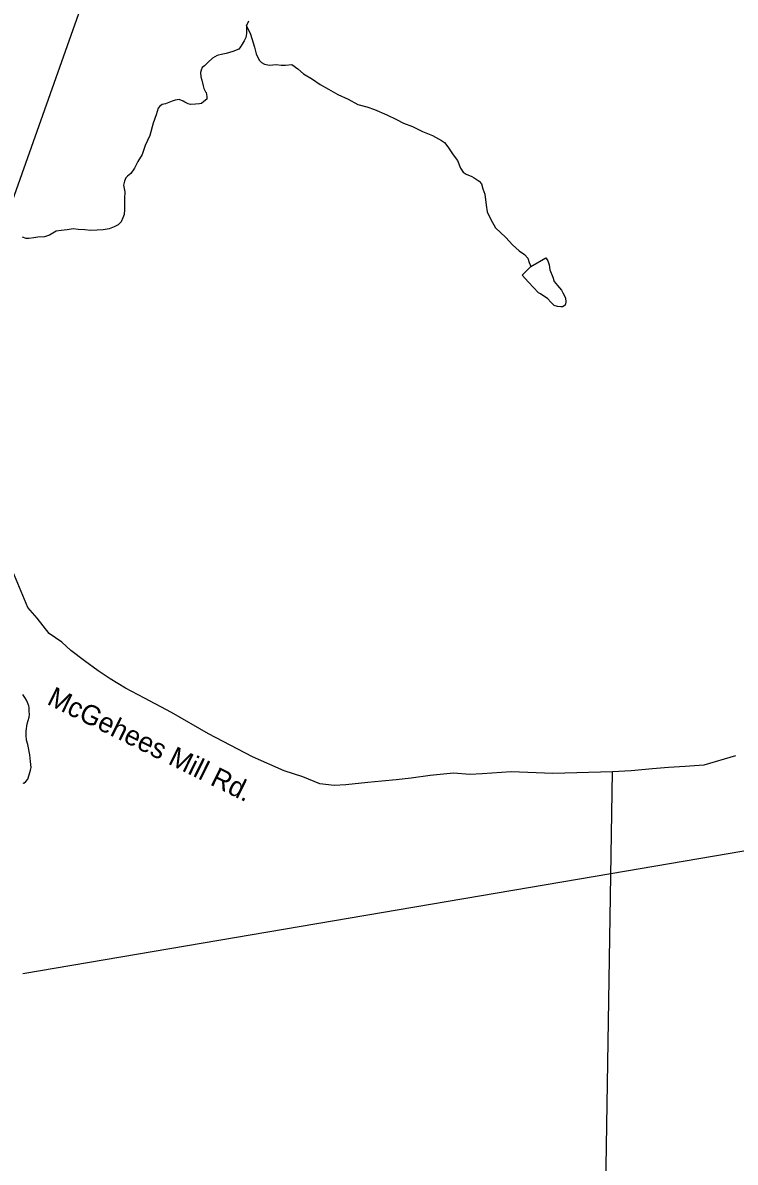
# Model space of a CAD drawing. Extents: x 1950930 to 2061844, y 904556 to 1017002.
# Drawn here: x 2000079 to 2003505, y 991512 to 996994 of the extents above; entities that cross this region are included whole.
import ezdxf

# ---------------------------------------------------------------- set-up
doc = ezdxf.new("R2010")
doc.units = 0
for name, color, linetype in [('Exist Hydrographic Creek Single Shore', 7, 'Continuous'), ('Exist Hydrographic Misc Water Feature', 7, 'Continuous'), ('Exist Road Secondary Structure Standard Bridge Number Label', 7, 'Continuous'), ('Exist Road Secondary Type 51 Attributed', 7, 'Continuous'), ('Exist Road Secondary Type 51 Label', 7, 'Continuous'), ('Exist Utilities Electrical Transmission Line', 7, 'Continuous')]:
    doc.layers.add(name, color=color, linetype=linetype)

msp = doc.modelspace()

# ---------------------------------------------------------------- linework, layer by layer
at = {"layer": 'Exist Hydrographic Creek Single Shore'}
for points in [[(2001155.1, 996978.2), (2001155, 996942.4), (2001151, 996922.1), (2001143.1, 996906.2), (2001132.9, 996890.3), (2001125.1, 996878.4), (2001117, 996866.4), (2001089.2, 996856.1), (2001057.2, 996846.3), (2001041, 996842), (2001013, 996836), (2000991.1, 996824), (2000969, 996802.2), (2000953.2, 996786.1), (2000941.2, 996778.1), (2000937, 996766.1), (2000933.2, 996754), (2000935.1, 996734), (2000939, 996718.1), (2000945.3, 996690.1), (2000949, 996678.2), (2000957.2, 996661.9), (2000961.1, 996658.3), (2000963.3, 996638.2), (2000963.3, 996626), (2000949.3, 996614.2), (2000937.3, 996605.9), (2000929.1, 996604.1), (2000909.4, 996601.9), (2000885.4, 996600.1), (2000873.3, 996604), (2000857.1, 996612.2), (2000849.3, 996615.9), (2000831, 996623.9), (2000811.3, 996622), (2000797.1, 996616), (2000765.3, 996603.9), (2000749.2, 996600), (2000737.2, 996592), (2000729.1, 996582), (2000719.2, 996550), (2000705.3, 996510), (2000689.3, 996451.9), (2000667.3, 996403.8), (2000653.3, 996359.7), (2000631.2, 996325.7), (2000615.5, 996293.9), (2000597.5, 996267.7), (2000581.5, 996255.9), (2000573.5, 996247.8), (2000567.2, 996231.9), (2000563.6, 996212), (2000569.4, 996179.7), (2000567.5, 996147.9), (2000567.5, 996115.7), (2000567.4, 996095.7), (2000565.6, 996071.8), (2000559.7, 996055.8), (2000551.4, 996035.6), (2000537.6, 996021.8), (2000517.4, 996011.7), (2000493.5, 996001.7), (2000465.6, 995997.7), (2000435.7, 995995.7), (2000403.5, 995993.7), (2000377.6, 995997.6), (2000345.5, 995999.5), (2000321.6, 996001.7), (2000291.6, 995997.7), (2000263.7, 995993.7), (2000239.6, 995991.6), (2000207.4, 995971.6), (2000183.6, 995963.5), (2000151.4, 995961.6), (2000131.7, 995959.3), (2000107.6, 995955.6), (2000095.5, 995955.5), (2000077.6, 995961.5)], [(2001155.1, 996978.2), (2001165.1, 997002.2)], [(2000079.2, 993337.2), (2000083.1, 993335.1), (2000093.1, 993343.1), (2000103.2, 993355), (2000109.2, 993375.3), (2000114.9, 993397.1), (2000119.1, 993411.2), (2000115.1, 993439.1), (2000112.8, 993471), (2000103, 993521.1), (2000096.9, 993541.3), (2000095.1, 993565.2), (2000094.9, 993585.3), (2000098.9, 993621.3), (2000104.8, 993637.2), (2000108.7, 993653.2), (2000111, 993665.3), (2000109, 993681.1), (2000109, 993697.2), (2000106.9, 993707.1), (2000101, 993723.3), (2000097, 993735.2), (2000088.7, 993747.2), (2000078.8, 993761.2)]]:
    msp.add_lwpolyline(points, dxfattribs=at)
at = {"layer": 'Exist Hydrographic Misc Water Feature'}
for points in [[(2001155.1, 996978.2), (2001173, 996938.4), (2001193, 996876.3), (2001201.2, 996844.3), (2001215, 996814.1), (2001227.3, 996802.4), (2001241.2, 996794.2), (2001265.1, 996790.4), (2001297.3, 996792.4), (2001321.2, 996790.3), (2001341.2, 996790.2), (2001373.1, 996792.5), (2001401.2, 996772.5), (2001429.3, 996748.3), (2001471.1, 996722.5), (2001509.3, 996696.4), (2001549.2, 996674.6), (2001593.3, 996648.4), (2001643.4, 996626.4), (2001689.4, 996600.5), (2001733.2, 996588.4), (2001769.3, 996576.5), (2001829.2, 996550.6), (2001875.3, 996528.7), (2001909.4, 996510.6), (2001953.4, 996494.6), (2002001.5, 996470.6), (2002049.3, 996450.6), (2002091.5, 996426.7), (2002107.3, 996416.9), (2002123.3, 996396.8), (2002147.5, 996358.9), (2002169.5, 996330.9), (2002183.6, 996294.8), (2002195.6, 996274.9), (2002211.5, 996264.7), (2002237.5, 996254.7), (2002249.5, 996246.9), (2002273.5, 996230.9), (2002283.7, 996218.9), (2002291.4, 996194.8), (2002299.8, 996168.7), (2002307.5, 996116.7), (2002311.8, 996084.7), (2002329.7, 996047), (2002351.9, 996006.8), (2002401.8, 995960.8), (2002433.8, 995925), (2002465.8, 995896.8), (2002491.6, 995878.8), (2002507.7, 995860.8), (2002513.8, 995841), (2002517.8, 995829.1), (2002521.9, 995820.8)], [(2002521.9, 995820.8), (2002593.7, 995862.9), (2002603.9, 995848.9), (2002609.7, 995829.1), (2002613.8, 995805.1), (2002627.9, 995769), (2002634, 995748.9), (2002650, 995728.9), (2002669.9, 995707.1), (2002675.9, 995694.8), (2002687.8, 995671), (2002690, 995648.9), (2002686.1, 995634.9), (2002674.1, 995626.9), (2002665.9, 995627.1), (2002649.9, 995629.1), (2002633.9, 995633), (2002617.8, 995649.1), (2002604, 995664.8), (2002567.8, 995688.9), (2002558.1, 995695), (2002509.9, 995744.9), (2002479.7, 995779), (2002521.9, 995820.8)]]:
    msp.add_lwpolyline(points, dxfattribs=at)
at = {"layer": 'Exist Road Secondary Structure Standard Bridge Number Label'}
msp.add_line((1999728.5, 995289.9), (2000836.9, 998419.4), dxfattribs=at)
at = {"layer": 'Exist Road Secondary Type 51 Attributed'}
for points in [[(2002914, 993390.3), (2002627.6, 993381.6), (2002427.5, 993390.3), (2002287.5, 993379.8), (2002228, 993376.3), (2002150.6, 993384.1), (2002037.7, 993371.6), (2001945.6, 993359.5), (2001874.5, 993351.8), (2001804.5, 993344.8), (2001738, 993337.8), (2001631.6, 993326.4), (2001575.7, 993324.4), (2001507.7, 993332.4), (2001425.6, 993366.3), (2001335.5, 993394.2), (2001183.5, 993462.2), (2000971.5, 993572), (2000793.4, 993676), (2000663.4, 993743.9), (2000573.3, 993791.8), (2000499.3, 993837.9), (2000441.2, 993875.7), (2000375.2, 993923.7), (2000309.2, 993973.7), (2000267, 994013.8), (2000205.1, 994055.7), (2000147, 994129.7), (2000103, 994179.6), (2000022.4, 994372.5)], [(2003505.5, 993467.4), (2003354, 993421.4), (2003264.2, 993415.2), (2003183.5, 993411.3), (2003106.5, 993404.3), (2003005, 993393.8), (2002914, 993390.3)], [(2002883, 991389.1), (2002914, 993390.3)]]:
    msp.add_lwpolyline(points, dxfattribs=at)
at = {"layer": 'Exist Utilities Electrical Transmission Line'}
msp.add_line((2002906.4, 992899.5), (2000078.1, 992417.4), dxfattribs=at)
msp.add_lwpolyline([(2012491.2, 994570), (2011605.9, 994382.4), (2002906.4, 992899.5)], dxfattribs=at)

# ---------------------------------------------------------------- texts
at = {"layer": 'Exist Road Secondary Type 51 Label'}
msp.add_text('McGehees Mill Rd.', height=95, rotation=333.7413, dxfattribs=at).set_placement((2000189.8, 993717.5))

doc.saveas('drawing.dxf')
